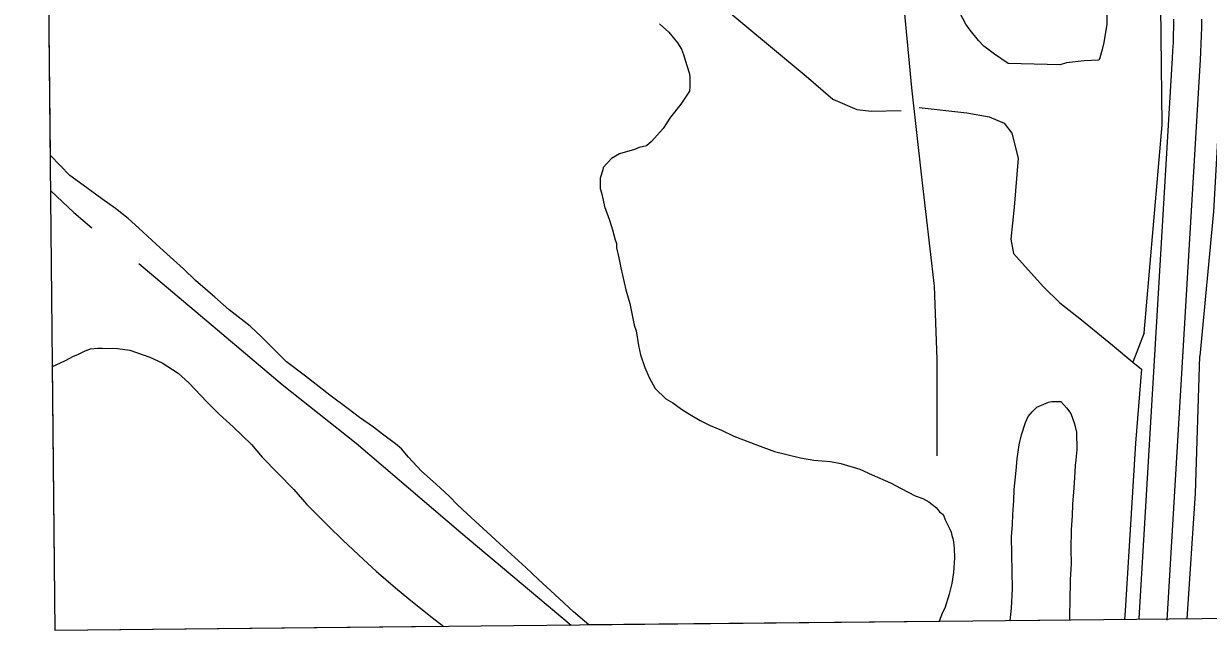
# Model space of a CAD drawing. Extents: x 3625074 to 3663148, y 511451 to 537151.
# Drawn here: x 3629270 to 3630544, y 516860 to 517513 of the extents above; entities that cross this region are included whole.
import ezdxf

# ---------------------------------------------------------------- set-up
doc = ezdxf.new("R2010")
doc.units = 0
for name, color, linetype in [('V-GRID-FRAM', 7, 'Continuous'), ('V-ROAD-CNTR', 7, 'Continuous'), ('V-SITE-VEGE', 7, 'Continuous'), ('V-TOPO-SHOR', 7, 'Continuous')]:
    doc.layers.add(name, color=color, linetype=linetype)

msp = doc.modelspace()

# ---------------------------------------------------------------- linework, layer by layer
at = {"layer": 'V-GRID-FRAM'}
msp.add_lwpolyline([(3629129.4, 535042.1), (3660791.6, 535359.9), (3660982, 517178), (3629304, 516860), (3629129.4, 535042.1)], dxfattribs=at)
at = {"layer": 'V-ROAD-CNTR'}
for points in [[(3630276.2, 518274.7), (3630260.2, 518262.1), (3630243.5, 518245.6), (3630192.5, 518196.4), (3630178, 518170.2), (3630165.4, 518116), (3630166.1, 518033.1), (3630178.4, 517899.6), (3630198.4, 517714), (3630213.6, 517565.4), (3630225.2, 517443.9), (3630235.6, 517351.1), (3630249.5, 517230.4), (3630252.5, 517152), (3630252.3, 517048)], [(3630507.1, 517517.9), (3630506.9, 517509.5), (3630506.7, 517501), (3630506.4, 517492.5), (3630506, 517484), (3630505.5, 517475.5), (3630505.2, 517470)], [(3630537.1, 517517.6), (3630536.9, 517508.8), (3630536.7, 517500), (3630536.4, 517491.3), (3630536, 517482.5), (3630535.5, 517473.8), (3630535.1, 517468.1)], [(3630505.2, 517469.9), (3630469.8, 516872.8)], [(3630535.1, 517468.2), (3630499.8, 516871)]]:
    msp.add_lwpolyline(points, dxfattribs=at)
at = {"layer": 'V-SITE-VEGE'}
for p, q in [((3629299.1, 517371), (3629292.5, 518053.5)), ((3629954.1, 517512.9), (3629964.3, 517503.6)), ((3629964.3, 517503.6), (3629973.3, 517492.4)), ((3629973.3, 517492.4), (3629977.9, 517485.6)), ((3629977.9, 517485.6), (3629979.8, 517479.9)), ((3629979.8, 517479.9), (3629981.8, 517473.7)), ((3629981.8, 517473.7), (3629985.9, 517459.9)), ((3629985.9, 517459.9), (3629986.6, 517456.1)), ((3629986.7, 517445.4), (3629986.2, 517440.4)), ((3629986.6, 517456.1), (3629986.7, 517445.4)), ((3629981.3, 517432.7), (3629977, 517426.4)), ((3629986.2, 517440.4), (3629981.3, 517432.7)), ((3629977, 517426.4), (3629965.9, 517412.3)), ((3629965.9, 517412.3), (3629957.9, 517400.2)), ((3629957.9, 517400.2), (3629945.5, 517386.1)), ((3629940, 517381.6), (3629932.4, 517379.6)), ((3629945.5, 517386.1), (3629940, 517381.6)), ((3629320, 517349.6), (3629299.1, 517371)), ((3629902.4, 517367.8), (3629893.7, 517358.2)), ((3629911.1, 517372.9), (3629902.4, 517367.8)), ((3629927.4, 517377.6), (3629911.1, 517372.9)), ((3629932.4, 517379.6), (3629927.4, 517377.6)), ((3629893.2, 517355.6), (3629890.2, 517346.8)), ((3629893.7, 517358.2), (3629893.2, 517355.6)), ((3629334.1, 517339.1), (3629320, 517349.6)), ((3629890.2, 517346.8), (3629890.4, 517335.4)), ((3629354.5, 517324.4), (3629334.1, 517339.1)), ((3629890.4, 517335.4), (3629891.7, 517331)), ((3629891.7, 517331), (3629893.7, 517322.9)), ((3629369.1, 517313.9), (3629354.5, 517324.4)), ((3629893.7, 517322.9), (3629895.1, 517316)), ((3629382.5, 517303.4), (3629369.1, 517313.9)), ((3629895.1, 517316), (3629900.4, 517301.6)), ((3629394.1, 517292.9), (3629382.5, 517303.4)), ((3629412.6, 517275.6), (3629394.1, 517292.9)), ((3629900.4, 517301.6), (3629903.7, 517290.9)), ((3629903.7, 517290.9), (3629906.4, 517280.3)), ((3629906.4, 517280.3), (3629907.7, 517276.5)), ((3629424.2, 517265.1), (3629412.6, 517275.6)), ((3629907.7, 517276.5), (3629907.8, 517271.5)), ((3629907.8, 517271.5), (3629910.5, 517260.8)), ((3629442.1, 517249), (3629424.2, 517265.1)), ((3629910.5, 517260.8), (3629912.6, 517250.1)), ((3629454.9, 517236.6), (3629442.1, 517249)), ((3629912.6, 517250.1), (3629918, 517226.3)), ((3629476, 517218.7), (3629454.9, 517236.6)), ((3629491.3, 517205.1), (3629476, 517218.7)), ((3629918, 517226.3), (3629922.1, 517211.9)), ((3629513.7, 517187.2), (3629491.3, 517205.1)), ((3629922.1, 517211.9), (3629926.9, 517188.6)), ((3629526.5, 517175.5), (3629513.7, 517187.2)), ((3629926.9, 517188.6), (3629928.9, 517182.4)), ((3629928.9, 517182.4), (3629931.7, 517166.7)), ((3629342.1, 517162.9), (3629349.7, 517163.6)), ((3629349.7, 517163.6), (3629354.7, 517163.7)), ((3629354.7, 517163.7), (3629371.1, 517163.4)), ((3629371.1, 517163.4), (3629384.3, 517161.7)), ((3629542.5, 517159.4), (3629526.5, 517175.5)), ((3629931.7, 517166.7), (3629933.7, 517156.6)), ((3629315.2, 517150.5), (3629324, 517155)), ((3629324, 517155), (3629328.4, 517157)), ((3629328.4, 517157), (3629336.5, 517160.9)), ((3629336.5, 517160.9), (3629342.1, 517162.9)), ((3629384.3, 517161.7), (3629405.9, 517153.9)), ((3629405.9, 517153.9), (3629419.2, 517147.8)), ((3629552.8, 517148.9), (3629542.5, 517159.4)), ((3629933.7, 517156.6), (3629938.4, 517142.9)), ((3629301.3, 517143.8), (3629305.2, 517145.9)), ((3629304, 516860), (3629301.3, 517143.8)), ((3629305.2, 517145.9), (3629315.2, 517150.5)), ((3629419.2, 517147.8), (3629436.4, 517136.8)), ((3629573.2, 517133.5), (3629552.8, 517148.9)), ((3629938.4, 517142.9), (3629943, 517132.2)), ((3629436.4, 517136.8), (3629447.9, 517126.3)), ((3629447.9, 517126.3), (3629467.2, 517105.8)), ((3629599.4, 517113.1), (3629573.2, 517133.5)), ((3629943, 517132.2), (3629949.5, 517120.4)), ((3629619.1, 517098.3), (3629599.4, 517113.1)), ((3629949.5, 517120.4), (3629961, 517109.2)), ((3629467.2, 517105.8), (3629480.7, 517092.2)), ((3629961, 517109.2), (3629968.6, 517105)), ((3629968.6, 517105), (3629977.6, 517098.2)), ((3630354.9, 517095.2), (3630359.9, 517100.3)), ((3630359.9, 517100.3), (3630372.4, 517105.6)), ((3630372.4, 517105.6), (3630376.2, 517106.3)), ((3630376.2, 517106.3), (3630385.6, 517106.4)), ((3630385.6, 517106.4), (3630392, 517099.6)), ((3629480.7, 517092.2), (3629495.4, 517079.2)), ((3629631.3, 517089.1), (3629619.1, 517098.3)), ((3629646.6, 517078.6), (3629631.3, 517089.1)), ((3629977.6, 517098.2), (3629984.6, 517093.9)), ((3629984.6, 517093.9), (3629997.9, 517085.9)), ((3630347.6, 517083.7), (3630350.6, 517090.1)), ((3630350.6, 517090.1), (3630354.9, 517095.2)), ((3630392, 517099.6), (3630396.5, 517093.4)), ((3630396.5, 517093.4), (3630400.5, 517082.1)), ((3629495.4, 517079.2), (3629515.2, 517060)), ((3629656.1, 517071.3), (3629646.6, 517078.6)), ((3629997.9, 517085.9), (3630008.7, 517080.4)), ((3630008.7, 517080.4), (3630020.8, 517075.6)), ((3630020.8, 517075.6), (3630034.1, 517068.9)), ((3630343.4, 517070.4), (3630347.6, 517083.7)), ((3630400.5, 517082.1), (3630402.6, 517073.3)), ((3629670.2, 517060.8), (3629656.1, 517071.3)), ((3630034.1, 517068.9), (3630059.5, 517059.3)), ((3630341.1, 517059.7), (3630343.4, 517070.4)), ((3630402.6, 517073.3), (3630402.9, 517054.4)), ((3629515.2, 517060), (3629526.8, 517046.4)), ((3629676.6, 517055.2), (3629670.2, 517060.8)), ((3629684.3, 517046.5), (3629676.6, 517055.2)), ((3630059.5, 517059.3), (3630077.9, 517052.6)), ((3630077.9, 517052.6), (3630105.7, 517045.6)), ((3630338.8, 517044.5), (3630341.1, 517059.7)), ((3630402.9, 517054.4), (3630401.8, 517043.7)), ((3629526.8, 517046.4), (3629560.8, 517011.7)), ((3629697.8, 517031.7), (3629684.3, 517046.5)), ((3630105.7, 517045.6), (3630120.2, 517043.3)), ((3630120.2, 517043.3), (3630137.9, 517041.7)), ((3630137.9, 517041.7), (3630149.3, 517039.4)), ((3630149.3, 517039.4), (3630169.5, 517033.4)), ((3630337.8, 517031.9), (3630338.8, 517044.5)), ((3630401.3, 517037.4), (3630400.3, 517024.2)), ((3630401.8, 517043.7), (3630401.3, 517037.4)), ((3629714.4, 517016.8), (3629697.8, 517031.7)), ((3630169.5, 517033.4), (3630182.9, 517027.4)), ((3630182.9, 517027.4), (3630202.5, 517018.9)), ((3630335.6, 517011.7), (3630337.8, 517031.9)), ((3630400.3, 517024.2), (3630399.8, 517013.4)), ((3629560.8, 517011.7), (3629574.9, 516995.5)), ((3629727.8, 517004.4), (3629714.4, 517016.8)), ((3630202.5, 517018.9), (3630214, 517012.8)), ((3630214, 517012.8), (3630229.2, 517004.8)), ((3630335.2, 516999.7), (3630335.6, 517011.7)), ((3630399.8, 517013.4), (3630398.2, 516995.8)), ((3629736.8, 516995.2), (3629727.8, 517004.4)), ((3630229.2, 517004.8), (3630237.5, 517001.8)), ((3630237.5, 517001.8), (3630243.8, 516998.2)), ((3630243.8, 516998.2), (3630252.1, 516992)), ((3630334.2, 516984.6), (3630335.2, 516999.7)), ((3629574.9, 516995.5), (3629598, 516972)), ((3629747.1, 516985.3), (3629736.8, 516995.2)), ((3629764.3, 516969.8), (3629747.1, 516985.3)), ((3630252.1, 516992), (3630255.4, 516987.7)), ((3630255.4, 516987.7), (3630259.2, 516984.6)), ((3630398.2, 516995.8), (3630397.8, 516983.2)), ((3630259.2, 516984.6), (3630261.8, 516978.3)), ((3630261.8, 516978.3), (3630266.4, 516969)), ((3630332.7, 516960.6), (3630333.7, 516973.9)), ((3630333.7, 516973.9), (3630334.2, 516984.6)), ((3630397.8, 516983.2), (3630396.8, 516968.7)), ((3629598, 516972), (3629613.4, 516957.1)), ((3629790.6, 516945.7), (3629764.3, 516969.8)), ((3630266.4, 516969), (3630267.7, 516965.8)), ((3630267.7, 516965.8), (3630268.4, 516962.1)), ((3630268.4, 516962.1), (3630269.7, 516958.9)), ((3630333.6, 516904.6), (3630332.7, 516960.6)), ((3630396.8, 516968.7), (3630396.5, 516947.2)), ((3629613.4, 516957.1), (3629635.8, 516936.1)), ((3630269.7, 516958.9), (3630270.4, 516955.2)), ((3630270.4, 516955.2), (3630271.2, 516948.2)), ((3630271.2, 516948.2), (3630271.3, 516938.2)), ((3630396.5, 516947.2), (3630396.8, 516932.1)), ((3629635.8, 516936.1), (3629649.2, 516923.7)), ((3629810.4, 516927.8), (3629790.6, 516945.7)), ((3630271.3, 516938.2), (3630270.3, 516922.4)), ((3629649.2, 516923.7), (3629670.3, 516905.8)), ((3629823.9, 516914.8), (3629810.4, 516927.8)), ((3630270.3, 516922.4), (3630268.7, 516910.4)), ((3630396.8, 516932.1), (3630395.8, 516914.5)), ((3629846.3, 516894.4), (3629823.9, 516914.8)), ((3630268.7, 516910.4), (3630265.7, 516899)), ((3630395.8, 516914.5), (3630395.6, 516891.2)), ((3629670.3, 516905.8), (3629684.4, 516894.1)), ((3630265.7, 516899), (3630260.9, 516883.8)), ((3630332.7, 516883.8), (3630333.6, 516904.6)), ((3629684.4, 516894.1), (3629708, 516875)), ((3629861.6, 516880.1), (3629846.3, 516894.4)), ((3630260.9, 516883.8), (3630258.5, 516879.4)), ((3630331.3, 516870.4), (3630332.7, 516883.8)), ((3630395.6, 516891.2), (3630395.2, 516877.3)), ((3629708, 516875), (3629722.3, 516864.2)), ((3629878.1, 516865.8), (3629861.6, 516880.1)), ((3630258.5, 516879.4), (3630254.9, 516869.9)), ((3630394.9, 516871), (3630331.3, 516870.4)), ((3630395.2, 516877.3), (3630394.9, 516871)), ((3629722.3, 516864.2), (3629304, 516860)), ((3630254.8, 516869.6), (3629878.1, 516865.8)), ((3630254.9, 516869.9), (3630254.8, 516869.6))]:
    msp.add_line(p, q, dxfattribs=at)
msp.add_lwpolyline([(3630435.6, 517537.5), (3630435.4, 517512.3), (3630431.9, 517492.7), (3630430.1, 517485.1), (3630427.8, 517476.3), (3630426.6, 517473.7), (3630410.8, 517472.8), (3630392, 517470.6), (3630385.1, 517468.6), (3630329, 517470.2), (3630314.3, 517480), (3630302.8, 517488.6), (3630297.1, 517494.8), (3630288.1, 517506), (3630283.5, 517512.2), (3630277, 517524.7)], dxfattribs=at)
at = {"layer": 'V-TOPO-SHOR'}
msp.add_line((3630475.4, 517180.2), (3630463.2, 517148.8), dxfattribs=at)
for points in [[(3630475.4, 517180.2), (3630494.8, 517404.1), (3630492.6, 517595.4), (3630471, 517734.3), (3630443.3, 517843.7), (3630368.7, 518025), (3630296.2, 518166.1), (3630265.5, 518219.7), (3630252.2, 518244.2)], [(3629291.6, 518151.7), (3629301.9, 518142.2), (3629433.7, 518028.5), (3629562.3, 517918.1), (3629691.8, 517806.9), (3629729.2, 517777.8), (3629825.4, 517701.3), (3630007.7, 517543.6), (3630111.9, 517456.4), (3630140.4, 517431.5), (3630166.5, 517420.6), (3630182.1, 517418.8), (3630214.1, 517419.3)], [(3630560.6, 517502), (3630549.8, 517310.8), (3630535.1, 517155)], [(3630233.3, 517422.8), (3630284.7, 517417), (3630308.5, 517412.7), (3630324.8, 517406), (3630332.9, 517395.2), (3630340, 517368), (3630335.4, 517315.6), (3630331.8, 517281.1), (3630334.9, 517265.5), (3630366.6, 517229.9), (3630384.5, 517212.5), (3630408.1, 517194.2), (3630441.5, 517166.8), (3630463.2, 517148.8), (3630472.5, 517141)], [(3629299.4, 517333.1), (3629324.2, 517309.8), (3629343.7, 517293.2)], [(3629394.2, 517254.9), (3629478.9, 517183.5), (3629548.1, 517124.6)], [(3630521.7, 516872.3), (3630530.6, 517007.3), (3630535.1, 517155)], [(3630472.5, 517141), (3630466.1, 517061.3), (3630455, 516881.2), (3630454.4, 516871.6)], [(3629548.1, 517124.6), (3629627.7, 517061.3), (3629740.3, 516965.5), (3629859, 516865.6)]]:
    msp.add_lwpolyline(points, dxfattribs=at)

doc.saveas('drawing.dxf')
